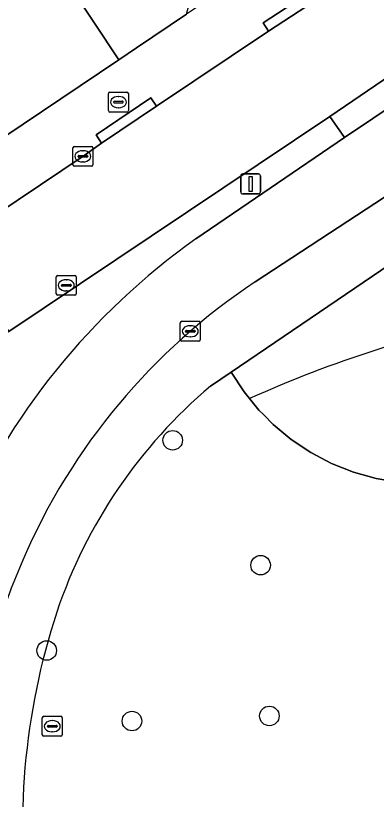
# Model space of a CAD drawing. Extents: x 160663 to 161506, y 382245 to 383291.
# Drawn here: x 161338.82 to 161356.89, y 382421.3 to 382460.57 of the extents above; entities that cross this region are included whole.
import ezdxf

# ---------------------------------------------------------------- set-up
doc = ezdxf.new("R2010")
doc.units = 0
for name, color, linetype in [('IMGEO_Boom', 7, 'Continuous'), ('IMGEO_Brandkraan', 7, 'Continuous'), ('IMGEO_Erf', 7, 'Continuous'), ('IMGEO_Fietspad_gesloten', 7, 'Continuous'), ('IMGEO_Groenvoorziening', 7, 'Continuous'), ('IMGEO_Kolk', 7, 'Continuous'), ('IMGEO_Lichtmast', 7, 'Continuous'), ('IMGEO_Rijbaan_lokaal_gesloten', 7, 'Continuous'), ('IMGEO_Rioolput', 7, 'Continuous'), ('IMGEO_Voetpad_open', 7, 'Continuous')]:
    doc.layers.add(name, color=color, linetype=linetype)

msp = doc.modelspace()

# ---------------------------------------------------------------- linework, layer by layer
at = {"layer": 'IMGEO_Boom'}
for centre in [(161346.686, 382439.294), (161351.095, 382433.031), (161340.373, 382428.755), (161351.535, 382425.479), (161344.646, 382425.222)]:
    msp.add_circle(centre, 0.489, dxfattribs=at)
at = {"layer": 'IMGEO_Brandkraan'}
for p, q in [((161343.467, 382455.812), (161343.467, 382456.664)), ((161343.542, 382456.738), (161344.394, 382456.738)), ((161343.955, 382456.518), (161343.98, 382456.518)), ((161344.468, 382456.664), (161344.468, 382455.812)), ((161343.726, 382456.232), (161343.726, 382456.244)), ((161344.164, 382456.195), (161343.766, 382456.195)), ((161343.769, 382456.281), (161344.167, 382456.281)), ((161344.21, 382456.244), (161344.21, 382456.232)), ((161344.394, 382455.738), (161343.542, 382455.738)), ((161343.978, 382455.958), (161343.953, 382455.958))]:
    msp.add_line(p, q, dxfattribs=at)
for points in [[(161343.467, 382455.812), (161343.467, 382456.664)], [(161343.542, 382456.738), (161344.394, 382456.738)], [(161344.468, 382456.664), (161344.468, 382455.812)], [(161344.394, 382455.738), (161343.542, 382455.738)]]:
    msp.add_lwpolyline(points, dxfattribs=at)
for centre, radius, start, end in [((161343.544, 382456.662), 0.0765, 91.552, 178.448), ((161343.544, 382456.662), 0.0765, 91.552, 178.448), ((161344.392, 382456.662), 0.0765, 1.552, 88.448), ((161344.392, 382456.662), 0.0765, 1.552, 88.448), ((161343.766, 382456.241), 0.0403, 85.8775, 175.7526), ((161343.763, 382456.231), 0.0366, 178.938, 274.7102), ((161344.167, 382456.238), 0.043, 264.8664, 352.4533), ((161344.171, 382456.243), 0.0386, 1.7309, 96.639), ((161343.544, 382455.814), 0.0765, 181.552, 268.448), ((161343.544, 382455.814), 0.0765, 181.552, 268.448), ((161344.392, 382455.814), 0.0765, 271.552, 358.448), ((161344.392, 382455.814), 0.0765, 271.552, 358.448)]:
    msp.add_arc(centre, radius, start, end, dxfattribs=at)
for centre, major_axis, ratio, start_param, end_param in [((161343.954, 382456.238), (-0.387, 0.002), 0.722429, 4.712389, 7.853982), ((161343.979, 382456.238), (-0.39, 0.002), 0.717154, 1.570796, 4.712389)]:
    msp.add_ellipse(centre, major_axis=major_axis, ratio=ratio, start_param=start_param, end_param=end_param, dxfattribs=at)
at = {"layer": 'IMGEO_Erf'}
msp.add_lwpolyline([(161313.772, 382500), (161308.974, 382505.801), (161306.623, 382509.279), (161303.244, 382513.696), (161300.201, 382518.022), (161292.254, 382528.538), (161286.135, 382536.576), (161279.347, 382545.493), (161278.079, 382547.159), (161267.793, 382539.939), (161268.126, 382539.44), (161266.8, 382538.453), (161265.856, 382538.641), (161253.332, 382529.75), (161275.641, 382500), (161300.212, 382467.009), (161316.142, 382445.62), (161317.586, 382443.633), (161320.865, 382442.824), (161343.983, 382458.365), (161340.163, 382464.13), (161331.356, 382476.545), (161319.365, 382493.447)], close=True, dxfattribs=at)
at = {"layer": 'IMGEO_Fietspad_gesloten'}
msp.add_lwpolyline([(161350.82, 382447.225), (161357.301, 382451.48), (161361.92, 382454.641), (161375.391, 382463.662), (161373.885, 382466.919), (161359.51, 382457.293), (161355.3, 382454.467), (161347.847, 382449.384)], dxfattribs=at)
for centre, radius, start, end in [((161368.259, 382420.653), 35.244, 125.3926, 156.6747), ((161368.413, 382420.688), 31.839, 123.5419, 156.691), ((161369.025, 382420.285), 32.561, 156.4676, 162.5825)]:
    msp.add_arc(centre, radius, start, end, dxfattribs=at)
at = {"layer": 'IMGEO_Groenvoorziening'}
for points in [[(161331.356, 382476.545), (161340.163, 382464.13), (161343.983, 382458.365), (161344.864, 382458.957), (161347.383, 382460.652), (161347.559, 382461.31), (161347.684, 382462.483), (161347.461, 382463.531), (161346.846, 382464.746), (161345.598, 382466.398), (161345.496, 382466.601), (161344.127, 382468.875), (161343.207, 382470.897), (161343.032, 382472.001), (161342.462, 382473.186), (161341.554, 382474.138), (161340.396, 382474.762), (161338.85, 382475.724), (161338.217, 382476.248)], [(161347.847, 382449.384), (161355.3, 382454.467), (161354.569, 382455.526), (161338.48, 382444.742), (161333.128, 382441.154), (161330.408, 382439.331)], [(161363.43, 382445.48), (161359.775, 382449.613), (161349.621, 382442.712), (161350.266, 382441.723), (161350.542, 382441.384)], [(161350.542, 382441.384), (161351.011, 382440.806), (161351.262, 382440.56), (161351.719, 382440.091), (161352.626, 382439.335), (161353.608, 382438.679), (161354.653, 382438.128), (161355.75, 382437.69), (161356.887, 382437.369), (161358.051, 382437.169), (161359.229, 382437.091), (161360.41, 382437.137), (161361.579, 382437.306), (161362.723, 382437.596), (161363.832, 382438.005), (161364.891, 382438.527), (161365.89, 382439.157), (161366.818, 382439.887), (161367.657, 382440.7), (161363.43, 382445.48)], [(161376.16, 382430.658), (161369.226, 382438.926), (161367.657, 382440.7), (161366.818, 382439.887), (161365.89, 382439.157), (161364.891, 382438.527), (161363.832, 382438.005), (161362.723, 382437.596), (161361.579, 382437.306), (161360.41, 382437.137), (161359.229, 382437.091), (161358.051, 382437.169), (161356.887, 382437.369), (161355.75, 382437.69), (161354.653, 382438.128), (161353.608, 382438.679), (161352.626, 382439.335), (161351.719, 382440.091), (161351.262, 382440.56), (161351.011, 382440.806), (161350.542, 382441.384), (161350.266, 382441.723), (161349.621, 382442.712), (161348.58, 382442.005)]]:
    msp.add_lwpolyline(points, dxfattribs=at)
for centre, radius, start, end in [((161368.259, 382420.653), 35.244, 125.3926, 156.6747), ((161374.469, 382388.422), 58.116, 100.94976, 114.31232), ((161374.469, 382388.422), 58.116, 100.94976, 114.31232), ((161364.99, 382422.554), 25.448, 130.1529, 161.3836), ((161373.909, 382419.871), 34.758, 161.8857, 188.1343)]:
    msp.add_arc(centre, radius, start, end, dxfattribs=at)
at = {"layer": 'IMGEO_Kolk'}
for p, q in [((161341.685, 382453.097), (161341.685, 382453.949)), ((161341.76, 382454.023), (161342.612, 382454.023)), ((161342.173, 382453.803), (161342.198, 382453.803)), ((161342.686, 382453.949), (161342.686, 382453.097)), ((161341.944, 382453.517), (161341.944, 382453.529)), ((161342.382, 382453.48), (161341.984, 382453.48)), ((161341.987, 382453.566), (161342.385, 382453.566)), ((161342.428, 382453.529), (161342.428, 382453.517)), ((161342.612, 382453.023), (161341.76, 382453.023)), ((161342.196, 382453.243), (161342.171, 382453.243)), ((161347.069, 382444.33), (161347.069, 382445.182)), ((161347.144, 382445.256), (161347.996, 382445.256)), ((161348.07, 382445.182), (161348.07, 382444.33)), ((161347.328, 382444.75), (161347.328, 382444.762)), ((161347.766, 382444.713), (161347.368, 382444.713)), ((161347.371, 382444.799), (161347.769, 382444.799)), ((161347.557, 382445.036), (161347.582, 382445.036)), ((161347.812, 382444.762), (161347.812, 382444.75)), ((161347.58, 382444.476), (161347.555, 382444.476)), ((161347.996, 382444.256), (161347.144, 382444.256))]:
    msp.add_line(p, q, dxfattribs=at)
for points in [[(161341.685, 382453.097), (161341.685, 382453.949)], [(161341.76, 382454.023), (161342.612, 382454.023)], [(161342.686, 382453.949), (161342.686, 382453.097)], [(161342.612, 382453.023), (161341.76, 382453.023)], [(161347.069, 382444.33), (161347.069, 382445.182)], [(161347.144, 382445.256), (161347.996, 382445.256)], [(161348.07, 382445.182), (161348.07, 382444.33)], [(161347.996, 382444.256), (161347.144, 382444.256)]]:
    msp.add_lwpolyline(points, dxfattribs=at)
for centre, radius, start, end in [((161341.762, 382453.947), 0.0765, 91.552, 178.448), ((161341.762, 382453.947), 0.0765, 91.552, 178.448), ((161342.61, 382453.947), 0.0765, 1.552, 88.448), ((161342.61, 382453.947), 0.0765, 1.552, 88.448), ((161341.984, 382453.526), 0.0403, 85.8775, 175.7526), ((161341.981, 382453.516), 0.0366, 178.938, 274.7102), ((161342.385, 382453.523), 0.043, 264.8664, 352.4533), ((161342.389, 382453.528), 0.0386, 1.7309, 96.639), ((161341.762, 382453.099), 0.0765, 181.552, 268.448), ((161341.762, 382453.099), 0.0765, 181.552, 268.448), ((161342.61, 382453.099), 0.0765, 271.552, 358.448), ((161342.61, 382453.099), 0.0765, 271.552, 358.448), ((161347.146, 382445.18), 0.0765, 91.552, 178.448), ((161347.146, 382445.18), 0.0765, 91.552, 178.448), ((161347.994, 382445.18), 0.0765, 1.552, 88.448), ((161347.994, 382445.18), 0.0765, 1.552, 88.448), ((161347.368, 382444.759), 0.0403, 85.8775, 175.7526), ((161347.365, 382444.749), 0.0366, 178.938, 274.7102), ((161347.769, 382444.756), 0.043, 264.8664, 352.4533), ((161347.773, 382444.761), 0.0386, 1.7309, 96.639), ((161347.146, 382444.332), 0.0765, 181.552, 268.448), ((161347.146, 382444.332), 0.0765, 181.552, 268.448), ((161347.994, 382444.332), 0.0765, 271.552, 358.448), ((161347.994, 382444.332), 0.0765, 271.552, 358.448)]:
    msp.add_arc(centre, radius, start, end, dxfattribs=at)
for centre, major_axis, ratio, start_param, end_param in [((161342.172, 382453.523), (-0.387, 0.002), 0.722429, 4.712389, 7.853982), ((161342.197, 382453.523), (-0.39, 0.002), 0.717154, 1.570796, 4.712389), ((161347.556, 382444.756), (-0.387, 0.002), 0.722429, 4.712389, 7.853982), ((161347.581, 382444.756), (-0.39, 0.002), 0.717154, 1.570796, 4.712389)]:
    msp.add_ellipse(centre, major_axis=major_axis, ratio=ratio, start_param=start_param, end_param=end_param, dxfattribs=at)
at = {"layer": 'IMGEO_Lichtmast'}
for p, q in [((161350.095, 382451.74), (161350.095, 382452.54)), ((161350.095, 382452.54), (161350.095, 382451.74)), ((161350.195, 382452.64), (161350.985, 382452.64)), ((161350.985, 382452.64), (161350.195, 382452.64)), ((161351.085, 382452.54), (161351.085, 382451.74)), ((161351.085, 382451.74), (161351.085, 382452.54)), ((161350.985, 382451.64), (161350.195, 382451.64)), ((161350.195, 382451.64), (161350.985, 382451.64))]:
    msp.add_line(p, q, dxfattribs=at)
msp.add_lwpolyline([(161350.515, 382452.515), (161350.665, 382452.515), (161350.665, 382451.765), (161350.515, 382451.765), (161350.515, 382452.515)], dxfattribs=at)
for centre, start, end in [((161350.195, 382452.54), 90, 180), ((161350.195, 382452.54), 90, 180), ((161350.985, 382452.54), 0, 90), ((161350.985, 382452.54), 360, 90), ((161350.195, 382451.74), 180, 270), ((161350.195, 382451.74), 180, 270), ((161350.985, 382451.74), 270, 0), ((161350.985, 382451.74), 270, 0)]:
    msp.add_arc(centre, 0.1, start, end, dxfattribs=at)
at = {"layer": 'IMGEO_Rijbaan_lokaal_gesloten'}
msp.add_lwpolyline([(161354.569, 382455.526), (161358.757, 382458.372), (161373.328, 382468.124), (161371.139, 382472.862), (161362.763, 382467.259), (161354.52, 382461.788), (161351.489, 382459.795), (161345.878, 382456.043), (161343.125, 382454.19), (161342.246, 382453.562), (161335.612, 382449.117), (161338.48, 382444.742)], close=True, dxfattribs=at)
at = {"layer": 'IMGEO_Rioolput'}
for p, q in [((161340.851, 382446.631), (161340.851, 382447.483)), ((161340.926, 382447.557), (161341.778, 382447.557)), ((161341.852, 382447.483), (161341.852, 382446.631)), ((161341.11, 382447.051), (161341.11, 382447.063)), ((161341.153, 382447.1), (161341.551, 382447.1)), ((161341.339, 382447.337), (161341.364, 382447.337)), ((161341.594, 382447.063), (161341.594, 382447.051)), ((161341.548, 382447.014), (161341.15, 382447.014)), ((161341.362, 382446.777), (161341.337, 382446.777)), ((161341.778, 382446.557), (161340.926, 382446.557)), ((161340.225, 382425.462), (161341.077, 382425.462)), ((161340.15, 382424.536), (161340.15, 382425.388)), ((161340.638, 382425.242), (161340.663, 382425.242)), ((161341.151, 382425.388), (161341.151, 382424.536)), ((161340.409, 382424.956), (161340.409, 382424.968)), ((161340.847, 382424.919), (161340.449, 382424.919)), ((161340.452, 382425.005), (161340.85, 382425.005)), ((161340.661, 382424.682), (161340.636, 382424.682)), ((161340.893, 382424.968), (161340.893, 382424.956)), ((161341.077, 382424.462), (161340.225, 382424.462))]:
    msp.add_line(p, q, dxfattribs=at)
for points in [[(161340.851, 382446.631), (161340.851, 382447.483)], [(161340.926, 382447.557), (161341.778, 382447.557)], [(161341.852, 382447.483), (161341.852, 382446.631)], [(161341.778, 382446.557), (161340.926, 382446.557)], [(161340.225, 382425.462), (161341.077, 382425.462)], [(161340.15, 382424.536), (161340.15, 382425.388)], [(161341.151, 382425.388), (161341.151, 382424.536)], [(161341.077, 382424.462), (161340.225, 382424.462)]]:
    msp.add_lwpolyline(points, dxfattribs=at)
for centre, radius, start, end in [((161340.928, 382447.481), 0.0765, 91.552, 178.448), ((161340.928, 382447.481), 0.0765, 91.552, 178.448), ((161341.776, 382447.481), 0.0765, 1.552, 88.448), ((161341.776, 382447.481), 0.0765, 1.552, 88.448), ((161341.15, 382447.06), 0.0403, 85.8775, 175.7526), ((161341.147, 382447.05), 0.0366, 178.938, 274.7102), ((161341.551, 382447.057), 0.043, 264.8664, 352.4533), ((161341.555, 382447.062), 0.0386, 1.7309, 96.639), ((161340.928, 382446.633), 0.0765, 181.552, 268.448), ((161340.928, 382446.633), 0.0765, 181.552, 268.448), ((161341.776, 382446.633), 0.0765, 271.552, 358.448), ((161341.776, 382446.633), 0.0765, 271.552, 358.448), ((161340.227, 382425.386), 0.0765, 91.552, 178.448), ((161340.227, 382425.386), 0.0765, 91.552, 178.448), ((161341.075, 382425.386), 0.0765, 1.552, 88.448), ((161341.075, 382425.386), 0.0765, 1.552, 88.448), ((161340.449, 382424.965), 0.0403, 85.8775, 175.7526), ((161340.446, 382424.955), 0.0366, 178.938, 274.7102), ((161340.85, 382424.962), 0.043, 264.8664, 352.4533), ((161340.854, 382424.967), 0.0386, 1.7309, 96.639), ((161340.227, 382424.538), 0.0765, 181.552, 268.448), ((161340.227, 382424.538), 0.0765, 181.552, 268.448), ((161341.075, 382424.538), 0.0765, 271.552, 358.448), ((161341.075, 382424.538), 0.0765, 271.552, 358.448)]:
    msp.add_arc(centre, radius, start, end, dxfattribs=at)
for centre, major_axis, ratio, start_param, end_param in [((161341.338, 382447.057), (-0.387, 0.002), 0.722429, 4.712389, 7.853982), ((161341.363, 382447.057), (-0.39, 0.002), 0.717154, 1.570796, 4.712389), ((161340.637, 382424.962), (-0.387, 0.002), 0.722429, 4.712389, 7.853982), ((161340.662, 382424.962), (-0.39, 0.002), 0.717154, 1.570796, 4.712389)]:
    msp.add_ellipse(centre, major_axis=major_axis, ratio=ratio, start_param=start_param, end_param=end_param, dxfattribs=at)
at = {"layer": 'IMGEO_Voetpad_open'}
for points in [[(161335.612, 382449.117), (161342.246, 382453.562), (161343.125, 382454.19), (161342.846, 382454.604), (161345.599, 382456.457), (161345.878, 382456.043), (161351.489, 382459.795), (161351.215, 382460.212), (161354.246, 382462.205), (161354.52, 382461.788), (161362.763, 382467.259), (161371.139, 382472.862), (161369.806, 382475.745), (161367.24, 382474.019), (161360.619, 382469.607), (161354.8, 382465.678), (161353.773, 382464.984), (161349.128, 382461.826), (161347.383, 382460.652), (161344.864, 382458.957), (161343.983, 382458.365), (161320.865, 382442.824), (161317.586, 382443.633), (161319.903, 382440.416)], [(161348.58, 382442.005), (161349.621, 382442.712), (161359.775, 382449.613), (161362.505, 382451.469), (161373.971, 382459.261), (161376.607, 382461.032), (161375.391, 382463.662), (161361.92, 382454.641), (161362.513, 382453.774), (161357.894, 382450.613), (161357.301, 382451.48), (161350.82, 382447.225)]]:
    msp.add_lwpolyline(points, dxfattribs=at)
for points in [[(161351.489, 382459.795), (161354.52, 382461.788), (161354.246, 382462.205), (161351.215, 382460.212)], [(161358.757, 382458.372), (161354.569, 382455.526), (161355.3, 382454.467), (161359.51, 382457.293)], [(161345.878, 382456.043), (161345.599, 382456.457), (161342.846, 382454.604), (161343.125, 382454.19)]]:
    msp.add_lwpolyline(points, close=True, dxfattribs=at)
for centre, radius, start, end in [((161368.413, 382420.688), 31.839, 123.5419, 156.691), ((161364.99, 382422.554), 25.448, 130.1529, 161.3836), ((161369.025, 382420.285), 32.561, 156.4676, 162.5825), ((161373.909, 382419.871), 34.758, 161.8857, 188.1343)]:
    msp.add_arc(centre, radius, start, end, dxfattribs=at)

doc.saveas('drawing.dxf')
